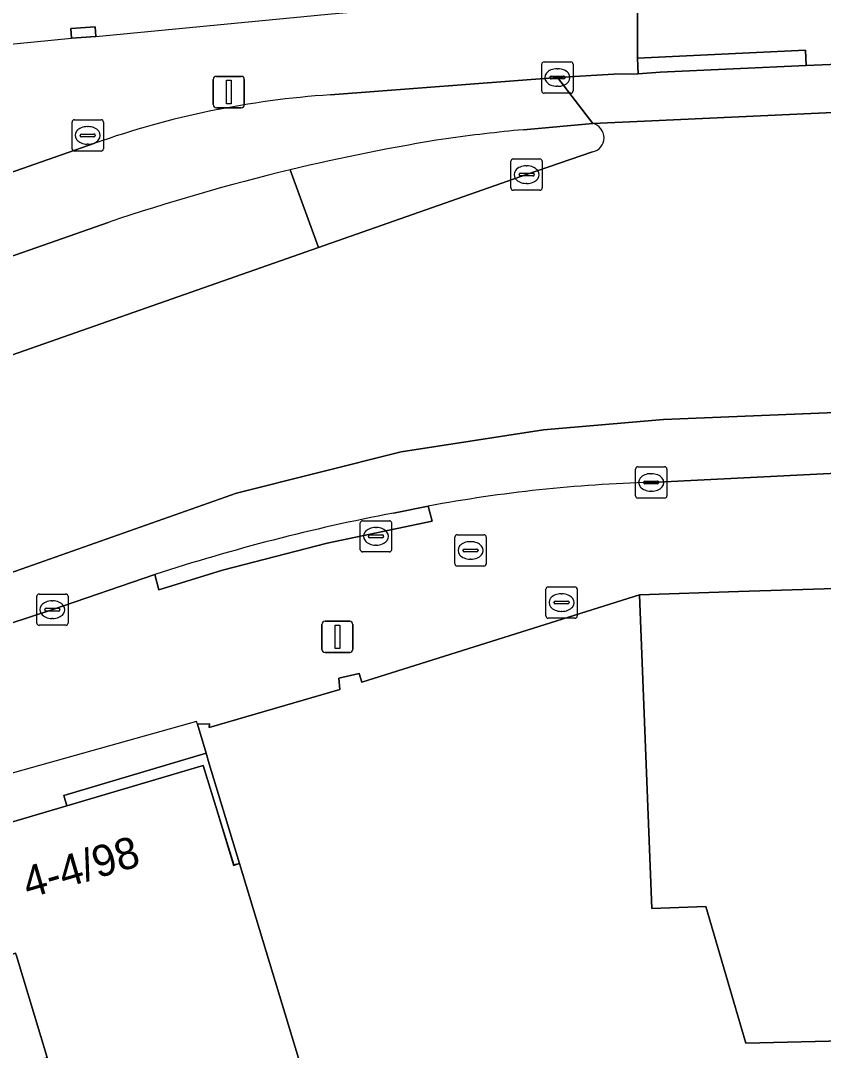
# Model space of a CAD drawing. Extents: x 161087 to 161926, y 382572 to 383873.
# Drawn here: x 161767.82 to 161793.45, y 382814.43 to 382847.32 of the extents above; entities that cross this region are included whole.
import ezdxf

# ---------------------------------------------------------------- set-up
doc = ezdxf.new("R2010")
doc.units = 0
for name, color, linetype in [('IMGEO_Brandkraan', 7, 'Continuous'), ('IMGEO_Erf', 7, 'Continuous'), ('IMGEO_Fietspad_gesloten', 7, 'Continuous'), ('IMGEO_Fietspad_open', 7, 'Continuous'), ('IMGEO_Kolk', 7, 'Continuous'), ('IMGEO_Lichtmast', 7, 'Continuous'), ('IMGEO_Muur', 7, 'Continuous'), ('IMGEO_Pand', 7, 'Continuous'), ('IMGEO_Pand_nummerreeks', 7, 'Continuous'), ('IMGEO_Pand_overbouw', 7, 'Continuous'), ('IMGEO_Rijbaan_lokaal_gesloten', 7, 'Continuous'), ('IMGEO_Rioolput', 7, 'Continuous'), ('IMGEO_Verkeerseiland_open', 7, 'Continuous'), ('IMGEO_Voetpad_open', 7, 'Continuous')]:
    doc.layers.add(name, color=color, linetype=linetype)

msp = doc.modelspace()

# ---------------------------------------------------------------- linework, layer by layer
at = {"layer": 'IMGEO_Brandkraan'}
for p, q in [((161781.688, 382829.974), (161781.688, 382830.826)), ((161781.763, 382830.9), (161782.615, 382830.9)), ((161782.689, 382830.826), (161782.689, 382829.974)), ((161781.947, 382830.394), (161781.947, 382830.406)), ((161781.99, 382830.443), (161782.388, 382830.443)), ((161782.176, 382830.68), (161782.201, 382830.68)), ((161782.431, 382830.406), (161782.431, 382830.394)), ((161782.385, 382830.357), (161781.987, 382830.357)), ((161782.199, 382830.12), (161782.174, 382830.12)), ((161782.615, 382829.9), (161781.763, 382829.9))]:
    msp.add_line(p, q, dxfattribs=at)
for points in [[(161781.688, 382829.974), (161781.688, 382830.826)], [(161781.763, 382830.9), (161782.615, 382830.9)], [(161782.689, 382830.826), (161782.689, 382829.974)], [(161782.615, 382829.9), (161781.763, 382829.9)]]:
    msp.add_lwpolyline(points, dxfattribs=at)
for centre, radius, start, end in [((161781.765, 382830.824), 0.0765, 91.552, 178.448), ((161781.765, 382830.824), 0.0765, 91.552, 178.448), ((161782.613, 382830.824), 0.0765, 1.552, 88.448), ((161782.613, 382830.824), 0.0765, 1.552, 88.448), ((161781.987, 382830.403), 0.0403, 85.8775, 175.7526), ((161781.984, 382830.393), 0.0366, 178.938, 274.7102), ((161782.388, 382830.4), 0.043, 264.8664, 352.4533), ((161782.392, 382830.405), 0.0386, 1.7309, 96.639), ((161781.765, 382829.976), 0.0765, 181.552, 268.448), ((161781.765, 382829.976), 0.0765, 181.552, 268.448), ((161782.613, 382829.976), 0.0765, 271.552, 358.448), ((161782.613, 382829.976), 0.0765, 271.552, 358.448)]:
    msp.add_arc(centre, radius, start, end, dxfattribs=at)
for centre, major_axis, ratio, start_param, end_param in [((161782.175, 382830.4), (-0.387, 0.002), 0.722429, 4.712389, 7.853982), ((161782.2, 382830.4), (-0.39, 0.002), 0.717154, 1.570796, 4.712389)]:
    msp.add_ellipse(centre, major_axis=major_axis, ratio=ratio, start_param=start_param, end_param=end_param, dxfattribs=at)
at = {"layer": 'IMGEO_Erf'}
msp.add_lwpolyline([(161794.957, 382814.762), (161790.979, 382814.663), (161789.696, 382819.03), (161787.977, 382818.963), (161787.585, 382828.984), (161778.716, 382826.192), (161778.629, 382826.473), (161777.988, 382826.317), (161778.016, 382825.956), (161773.84, 382824.74), (161773.86, 382824.86), (161773.468, 382824.848), (161773.744, 382823.924), (161773.845, 382823.588), (161774.81, 382820.403), (161779.113, 382806.206)], dxfattribs=at)
at = {"layer": 'IMGEO_Fietspad_gesloten'}
for points in [[(161783.876, 382843.836), (161786.091, 382844.033), (161784.962, 382845.502), (161777.714, 382844.949)], [(161770.191, 382843.404), (161741.681, 382833.418)], [(161742.093, 382830.806), (161743.191, 382831.256), (161763.899, 382838.518), (161770.624, 382840.877)]]:
    msp.add_lwpolyline(points, dxfattribs=at)
for centre, radius, start, end in [((161779.549, 382816.926), 28.083, 93.7463, 109.4647), ((161791.761, 382778.705), 65.665, 99.07353, 103.49757), ((161788.567, 382792.844), 51.207, 95.256, 98.0398), ((161792.763, 382775.16), 69.346, 103.61926, 108.61769)]:
    msp.add_arc(centre, radius, start, end, dxfattribs=at)
at = {"layer": 'IMGEO_Fietspad_open'}
for points in [[(161777.336, 382840.072), (161776.434, 382842.556)], [(161770.624, 382840.877), (161763.899, 382838.518), (161764.885, 382835.707), (161777.336, 382840.072)]]:
    msp.add_lwpolyline(points, dxfattribs=at)
msp.add_arc((161792.763, 382775.16), 69.346, 103.61926, 108.61769, dxfattribs=at)
at = {"layer": 'IMGEO_Kolk'}
for p, q in [((161784.461, 382845.076), (161784.461, 382845.928)), ((161784.536, 382846.002), (161785.388, 382846.002)), ((161785.462, 382845.928), (161785.462, 382845.076)), ((161784.72, 382845.496), (161784.72, 382845.508)), ((161784.763, 382845.545), (161785.161, 382845.545)), ((161784.949, 382845.782), (161784.974, 382845.782)), ((161785.204, 382845.508), (161785.204, 382845.496)), ((161785.158, 382845.459), (161784.76, 382845.459)), ((161784.972, 382845.222), (161784.947, 382845.222)), ((161785.388, 382845.002), (161784.536, 382845.002)), ((161769.467, 382843.229), (161769.467, 382844.081)), ((161769.542, 382844.155), (161770.394, 382844.155)), ((161769.955, 382843.935), (161769.98, 382843.935)), ((161770.468, 382844.081), (161770.468, 382843.229)), ((161769.726, 382843.649), (161769.726, 382843.661)), ((161770.164, 382843.612), (161769.766, 382843.612)), ((161769.769, 382843.698), (161770.167, 382843.698)), ((161770.21, 382843.661), (161770.21, 382843.649)), ((161769.978, 382843.375), (161769.953, 382843.375)), ((161770.394, 382843.155), (161769.542, 382843.155)), ((161783.552, 382842.901), (161784.404, 382842.901)), ((161783.477, 382841.975), (161783.477, 382842.827)), ((161783.965, 382842.681), (161783.99, 382842.681)), ((161784.478, 382842.827), (161784.478, 382841.975)), ((161783.736, 382842.395), (161783.736, 382842.407)), ((161784.174, 382842.358), (161783.776, 382842.358)), ((161783.779, 382842.444), (161784.177, 382842.444)), ((161784.22, 382842.407), (161784.22, 382842.395)), ((161784.404, 382841.901), (161783.552, 382841.901)), ((161783.988, 382842.121), (161783.963, 382842.121)), ((161787.455, 382832.145), (161787.455, 382832.997)), ((161787.53, 382833.071), (161788.382, 382833.071)), ((161788.456, 382832.997), (161788.456, 382832.145)), ((161787.943, 382832.851), (161787.968, 382832.851)), ((161787.714, 382832.565), (161787.714, 382832.577)), ((161788.152, 382832.528), (161787.754, 382832.528)), ((161787.757, 382832.614), (161788.155, 382832.614)), ((161788.198, 382832.577), (161788.198, 382832.565)), ((161788.382, 382832.071), (161787.53, 382832.071)), ((161787.966, 382832.291), (161787.941, 382832.291)), ((161784.593, 382828.308), (161784.593, 382829.16)), ((161784.668, 382829.234), (161785.52, 382829.234)), ((161785.594, 382829.16), (161785.594, 382828.308)), ((161768.338, 382828.082), (161768.338, 382828.934)), ((161768.413, 382829.008), (161769.265, 382829.008)), ((161768.826, 382828.788), (161768.851, 382828.788)), ((161769.339, 382828.934), (161769.339, 382828.082)), ((161784.852, 382828.728), (161784.852, 382828.74)), ((161784.895, 382828.777), (161785.293, 382828.777)), ((161785.081, 382829.014), (161785.106, 382829.014)), ((161785.336, 382828.74), (161785.336, 382828.728)), ((161768.597, 382828.502), (161768.597, 382828.514)), ((161769.035, 382828.465), (161768.637, 382828.465)), ((161768.64, 382828.551), (161769.038, 382828.551)), ((161769.081, 382828.514), (161769.081, 382828.502)), ((161785.29, 382828.691), (161784.892, 382828.691)), ((161785.104, 382828.454), (161785.079, 382828.454)), ((161768.849, 382828.228), (161768.824, 382828.228)), ((161785.52, 382828.234), (161784.668, 382828.234)), ((161769.265, 382828.008), (161768.413, 382828.008))]:
    msp.add_line(p, q, dxfattribs=at)
for points in [[(161784.461, 382845.076), (161784.461, 382845.928)], [(161784.536, 382846.002), (161785.388, 382846.002)], [(161785.462, 382845.928), (161785.462, 382845.076)], [(161785.388, 382845.002), (161784.536, 382845.002)], [(161769.467, 382843.229), (161769.467, 382844.081)], [(161769.542, 382844.155), (161770.394, 382844.155)], [(161770.468, 382844.081), (161770.468, 382843.229)], [(161770.394, 382843.155), (161769.542, 382843.155)], [(161783.552, 382842.901), (161784.404, 382842.901)], [(161783.477, 382841.975), (161783.477, 382842.827)], [(161784.478, 382842.827), (161784.478, 382841.975)], [(161784.404, 382841.901), (161783.552, 382841.901)], [(161787.455, 382832.145), (161787.455, 382832.997)], [(161787.53, 382833.071), (161788.382, 382833.071)], [(161788.456, 382832.997), (161788.456, 382832.145)], [(161788.382, 382832.071), (161787.53, 382832.071)], [(161784.593, 382828.308), (161784.593, 382829.16)], [(161784.668, 382829.234), (161785.52, 382829.234)], [(161785.594, 382829.16), (161785.594, 382828.308)], [(161768.338, 382828.082), (161768.338, 382828.934)], [(161768.413, 382829.008), (161769.265, 382829.008)], [(161769.339, 382828.934), (161769.339, 382828.082)], [(161785.52, 382828.234), (161784.668, 382828.234)], [(161769.265, 382828.008), (161768.413, 382828.008)]]:
    msp.add_lwpolyline(points, dxfattribs=at)
for centre, radius, start, end in [((161784.538, 382845.926), 0.0765, 91.552, 178.448), ((161784.538, 382845.926), 0.0765, 91.552, 178.448), ((161785.386, 382845.926), 0.0765, 1.552, 88.448), ((161785.386, 382845.926), 0.0765, 1.552, 88.448), ((161784.76, 382845.505), 0.0403, 85.8775, 175.7526), ((161784.757, 382845.495), 0.0366, 178.938, 274.7102), ((161785.161, 382845.502), 0.043, 264.8664, 352.4533), ((161785.165, 382845.507), 0.0386, 1.7309, 96.639), ((161784.538, 382845.078), 0.0765, 181.552, 268.448), ((161784.538, 382845.078), 0.0765, 181.552, 268.448), ((161785.386, 382845.078), 0.0765, 271.552, 358.448), ((161785.386, 382845.078), 0.0765, 271.552, 358.448), ((161769.544, 382844.079), 0.0765, 91.552, 178.448), ((161769.544, 382844.079), 0.0765, 91.552, 178.448), ((161770.392, 382844.079), 0.0765, 1.552, 88.448), ((161770.392, 382844.079), 0.0765, 1.552, 88.448), ((161769.766, 382843.658), 0.0403, 85.8775, 175.7526), ((161769.763, 382843.648), 0.0366, 178.938, 274.7102), ((161770.167, 382843.655), 0.043, 264.8664, 352.4533), ((161770.171, 382843.66), 0.0386, 1.7309, 96.639), ((161769.544, 382843.231), 0.0765, 181.552, 268.448), ((161769.544, 382843.231), 0.0765, 181.552, 268.448), ((161770.392, 382843.231), 0.0765, 271.552, 358.448), ((161770.392, 382843.231), 0.0765, 271.552, 358.448), ((161783.554, 382842.825), 0.0765, 91.552, 178.448), ((161783.554, 382842.825), 0.0765, 91.552, 178.448), ((161784.402, 382842.825), 0.0765, 1.552, 88.448), ((161784.402, 382842.825), 0.0765, 1.552, 88.448), ((161783.776, 382842.404), 0.0403, 85.8775, 175.7526), ((161783.773, 382842.394), 0.0366, 178.938, 274.7102), ((161784.177, 382842.401), 0.043, 264.8664, 352.4533), ((161784.181, 382842.406), 0.0386, 1.7309, 96.639), ((161783.554, 382841.977), 0.0765, 181.552, 268.448), ((161783.554, 382841.977), 0.0765, 181.552, 268.448), ((161784.402, 382841.977), 0.0765, 271.552, 358.448), ((161784.402, 382841.977), 0.0765, 271.552, 358.448), ((161787.532, 382832.995), 0.0765, 91.552, 178.448), ((161787.532, 382832.995), 0.0765, 91.552, 178.448), ((161788.38, 382832.995), 0.0765, 1.552, 88.448), ((161788.38, 382832.995), 0.0765, 1.552, 88.448), ((161787.754, 382832.574), 0.0403, 85.8775, 175.7526), ((161787.751, 382832.564), 0.0366, 178.938, 274.7102), ((161788.155, 382832.571), 0.043, 264.8664, 352.4533), ((161788.159, 382832.576), 0.0386, 1.7309, 96.639), ((161787.532, 382832.147), 0.0765, 181.552, 268.448), ((161787.532, 382832.147), 0.0765, 181.552, 268.448), ((161788.38, 382832.147), 0.0765, 271.552, 358.448), ((161788.38, 382832.147), 0.0765, 271.552, 358.448), ((161784.67, 382829.158), 0.0765, 91.552, 178.448), ((161784.67, 382829.158), 0.0765, 91.552, 178.448), ((161785.518, 382829.158), 0.0765, 1.552, 88.448), ((161785.518, 382829.158), 0.0765, 1.552, 88.448), ((161768.415, 382828.932), 0.0765, 91.552, 178.448), ((161768.415, 382828.932), 0.0765, 91.552, 178.448), ((161769.263, 382828.932), 0.0765, 1.552, 88.448), ((161769.263, 382828.932), 0.0765, 1.552, 88.448), ((161784.892, 382828.737), 0.0403, 85.8775, 175.7526), ((161784.889, 382828.727), 0.0366, 178.938, 274.7102), ((161785.293, 382828.734), 0.043, 264.8664, 352.4533), ((161785.297, 382828.739), 0.0386, 1.7309, 96.639), ((161768.637, 382828.511), 0.0403, 85.8775, 175.7526), ((161768.634, 382828.501), 0.0366, 178.938, 274.7102), ((161769.038, 382828.508), 0.043, 264.8664, 352.4533), ((161769.042, 382828.513), 0.0386, 1.7309, 96.639), ((161768.415, 382828.084), 0.0765, 181.552, 268.448), ((161768.415, 382828.084), 0.0765, 181.552, 268.448), ((161769.263, 382828.084), 0.0765, 271.552, 358.448), ((161769.263, 382828.084), 0.0765, 271.552, 358.448), ((161784.67, 382828.31), 0.0765, 181.552, 268.448), ((161784.67, 382828.31), 0.0765, 181.552, 268.448), ((161785.518, 382828.31), 0.0765, 271.552, 358.448), ((161785.518, 382828.31), 0.0765, 271.552, 358.448)]:
    msp.add_arc(centre, radius, start, end, dxfattribs=at)
for centre, major_axis, ratio, start_param, end_param in [((161784.948, 382845.502), (-0.387, 0.002), 0.722429, 4.712389, 7.853982), ((161784.973, 382845.502), (-0.39, 0.002), 0.717154, 1.570796, 4.712389), ((161769.954, 382843.655), (-0.387, 0.002), 0.722429, 4.712389, 7.853982), ((161769.979, 382843.655), (-0.39, 0.002), 0.717154, 1.570796, 4.712389), ((161783.964, 382842.401), (-0.387, 0.002), 0.722429, 4.712389, 7.853982), ((161783.989, 382842.401), (-0.39, 0.002), 0.717154, 1.570796, 4.712389), ((161787.942, 382832.571), (-0.387, 0.002), 0.722429, 4.712389, 7.853982), ((161787.967, 382832.571), (-0.39, 0.002), 0.717154, 1.570796, 4.712389), ((161768.825, 382828.508), (-0.387, 0.002), 0.722429, 4.712389, 7.853982), ((161768.85, 382828.508), (-0.39, 0.002), 0.717154, 1.570796, 4.712389), ((161785.08, 382828.734), (-0.387, 0.002), 0.722429, 4.712389, 7.853982), ((161785.105, 382828.734), (-0.39, 0.002), 0.717154, 1.570796, 4.712389)]:
    msp.add_ellipse(centre, major_axis=major_axis, ratio=ratio, start_param=start_param, end_param=end_param, dxfattribs=at)
at = {"layer": 'IMGEO_Lichtmast'}
for p, q in [((161774.075, 382845.539), (161774.865, 382845.539)), ((161774.865, 382845.539), (161774.075, 382845.539)), ((161773.975, 382844.639), (161773.975, 382845.439)), ((161773.975, 382845.439), (161773.975, 382844.639)), ((161774.965, 382845.439), (161774.965, 382844.639)), ((161774.965, 382844.639), (161774.965, 382845.439)), ((161774.865, 382844.539), (161774.075, 382844.539)), ((161774.075, 382844.539), (161774.865, 382844.539)), ((161777.543, 382828.138), (161778.333, 382828.138)), ((161778.333, 382828.138), (161777.543, 382828.138)), ((161777.443, 382827.238), (161777.443, 382828.038)), ((161777.443, 382828.038), (161777.443, 382827.238)), ((161778.433, 382828.038), (161778.433, 382827.238)), ((161778.433, 382827.238), (161778.433, 382828.038)), ((161778.333, 382827.138), (161777.543, 382827.138)), ((161777.543, 382827.138), (161778.333, 382827.138))]:
    msp.add_line(p, q, dxfattribs=at)
for points in [[(161774.395, 382845.414), (161774.545, 382845.414), (161774.545, 382844.664), (161774.395, 382844.664), (161774.395, 382845.414)], [(161777.863, 382828.013), (161778.013, 382828.013), (161778.013, 382827.263), (161777.863, 382827.263), (161777.863, 382828.013)]]:
    msp.add_lwpolyline(points, dxfattribs=at)
for centre, start, end in [((161774.075, 382845.439), 90, 180), ((161774.075, 382845.439), 90, 180), ((161774.865, 382845.439), 0, 90), ((161774.865, 382845.439), 360, 90), ((161774.075, 382844.639), 180, 270), ((161774.075, 382844.639), 180, 270), ((161774.865, 382844.639), 270, 0), ((161774.865, 382844.639), 270, 0), ((161777.543, 382828.038), 90, 180), ((161777.543, 382828.038), 90, 180), ((161778.333, 382828.038), 0, 90), ((161778.333, 382828.038), 360, 90), ((161777.543, 382827.238), 180, 270), ((161777.543, 382827.238), 180, 270), ((161778.333, 382827.238), 270, 0), ((161778.333, 382827.238), 270, 0)]:
    msp.add_arc(centre, 0.1, start, end, dxfattribs=at)
at = {"layer": 'IMGEO_Muur'}
msp.add_lwpolyline([(161773.845, 382823.588), (161773.744, 382823.924), (161769.205, 382822.573), (161769.297, 382822.242), (161773.652, 382823.531), (161774.63, 382820.361), (161774.81, 382820.403)], close=True, dxfattribs=at)
at = {"layer": 'IMGEO_Pand'}
for points in [[(161770.223, 382846.812), (161770.201, 382847.122), (161769.427, 382847.066), (161769.449, 382846.756)], [(161800.95, 382828.783), (161800.928, 382829.412), (161800.329, 382829.386), (161790.746, 382829.084), (161787.585, 382828.984), (161787.977, 382818.963), (161789.696, 382819.03), (161790.979, 382814.663), (161794.957, 382814.762), (161794.798, 382819.842), (161801.26, 382820.026), (161801.106, 382824.375)], [(161774.81, 382820.403), (161774.63, 382820.361), (161773.652, 382823.531), (161769.297, 382822.242), (161765.834, 382821.218), (161765.388, 382822.546), (161765.346, 382822.671), (161765.152, 382822.617), (161765.13, 382816.764), (161767.666, 382817.533), (161767.689, 382817.455), (161768.675, 382814.202), (161771.772, 382803.981), (161779.113, 382806.206)], [(161767.527, 382813.855), (161768.675, 382814.202), (161767.689, 382817.455), (161767.666, 382817.533), (161765.13, 382816.764), (161765.152, 382822.617), (161764.869, 382822.537), (161764.841, 382822.53), (161764.78, 382822.713), (161741.914, 382815.103), (161737.983, 382813.795), (161737.9, 382813.764), (161739.444, 382809.112), (161750.203, 382808.397), (161758.096, 382808.012), (161757.768, 382809.112), (161758.841, 382809.432), (161760.805, 382810.018), (161760.931, 382809.597), (161765.771, 382811.063), (161765.144, 382813.132)]]:
    msp.add_lwpolyline(points, close=True, dxfattribs=at)
at = {"layer": 'IMGEO_Pand_overbouw'}
for points in [[(161776.863, 382847.452), (161777.628, 382847.525), (161784.52, 382848.144), (161784.334, 382850.091), (161755.019, 382847.28), (161755.217, 382845.219), (161762.07, 382846.033), (161762.826, 382846.107), (161769.449, 382846.756), (161770.223, 382846.812)], [(161773.652, 382823.531), (161774.622, 382820.343), (161774.81, 382820.403), (161773.744, 382823.924), (161773.468, 382824.848), (161773.441, 382824.94), (161765.346, 382822.671), (161765.388, 382822.546), (161765.834, 382821.218)]]:
    msp.add_lwpolyline(points, close=True, dxfattribs=at)
at = {"layer": 'IMGEO_Rijbaan_lokaal_gesloten'}
for points in [[(161862.869, 382848.994), (161854.439, 382848.685), (161832.263, 382847.644), (161825.44, 382847.308), (161823.504, 382847.238), (161802.492, 382846.312), (161795.948, 382846.019), (161792.902, 382845.883), (161788.246, 382845.674), (161787.54, 382845.621), (161786.758, 382845.61), (161784.962, 382845.502), (161786.091, 382844.033), (161787.742, 382844.105), (161807.883, 382845.036), (161855.93, 382847.19)], [(161856.563, 382842.678), (161855.679, 382842.542), (161855.707, 382842.799), (161855.93, 382847.19), (161807.883, 382845.036), (161787.742, 382844.105), (161786.091, 382844.033)], [(161786.082, 382843.125), (161783.978, 382842.401), (161777.336, 382840.072), (161764.885, 382835.707), (161764.683, 382835.636), (161752.01, 382831.223), (161741.488, 382827.556), (161736.346, 382825.698), (161735.002, 382825.222), (161737.362, 382819.209), (161767.109, 382829.547), (161774.717, 382832.23), (161779.972, 382833.544), (161784.515, 382834.256), (161788.346, 382834.584), (161795.133, 382834.857), (161826.222, 382836.445), (161841.766, 382837.156)], [(161862.326, 382835.817), (161858.94, 382837.052), (161855.272, 382837.15), (161841.766, 382837.156), (161826.222, 382836.445), (161795.133, 382834.857), (161788.346, 382834.584), (161784.515, 382834.256), (161779.972, 382833.544), (161774.717, 382832.23), (161767.109, 382829.547), (161737.362, 382819.209), (161737.856, 382817.95), (161766.768, 382827.835), (161768.826, 382828.505), (161772.113, 382829.631)], [(161787.956, 382832.571), (161800.222, 382833.189), (161817.761, 382834.014), (161830.942, 382834.589), (161842.321, 382835.109), (161844.339, 382835.171)], [(161779.727, 382831.594), (161780.839, 382831.816)]]:
    msp.add_lwpolyline(points, dxfattribs=at)
for centre, radius, start, end in [((161785.986, 382843.58), 0.465, 281.923, 76.9412), ((161789.206, 382786.866), 45.722, 91.5666, 100.5444), ((161791.656, 382769.575), 63.156, 100.88788, 108.02585)]:
    msp.add_arc(centre, radius, start, end, dxfattribs=at)
at = {"layer": 'IMGEO_Rioolput'}
for p, q in [((161778.744, 382831.35), (161779.596, 382831.35)), ((161778.669, 382830.424), (161778.669, 382831.276)), ((161779.157, 382831.13), (161779.182, 382831.13)), ((161779.67, 382831.276), (161779.67, 382830.424)), ((161778.928, 382830.844), (161778.928, 382830.856)), ((161779.366, 382830.807), (161778.968, 382830.807)), ((161778.971, 382830.893), (161779.369, 382830.893)), ((161779.412, 382830.856), (161779.412, 382830.844)), ((161779.18, 382830.57), (161779.155, 382830.57)), ((161779.596, 382830.35), (161778.744, 382830.35))]:
    msp.add_line(p, q, dxfattribs=at)
for points in [[(161778.744, 382831.35), (161779.596, 382831.35)], [(161778.669, 382830.424), (161778.669, 382831.276)], [(161779.67, 382831.276), (161779.67, 382830.424)], [(161779.596, 382830.35), (161778.744, 382830.35)]]:
    msp.add_lwpolyline(points, dxfattribs=at)
for centre, radius, start, end in [((161778.746, 382831.274), 0.0765, 91.552, 178.448), ((161778.746, 382831.274), 0.0765, 91.552, 178.448), ((161779.594, 382831.274), 0.0765, 1.552, 88.448), ((161779.594, 382831.274), 0.0765, 1.552, 88.448), ((161778.968, 382830.853), 0.0403, 85.8775, 175.7526), ((161778.965, 382830.843), 0.0366, 178.938, 274.7102), ((161779.369, 382830.85), 0.043, 264.8664, 352.4533), ((161779.373, 382830.855), 0.0386, 1.7309, 96.639), ((161778.746, 382830.426), 0.0765, 181.552, 268.448), ((161778.746, 382830.426), 0.0765, 181.552, 268.448), ((161779.594, 382830.426), 0.0765, 271.552, 358.448), ((161779.594, 382830.426), 0.0765, 271.552, 358.448)]:
    msp.add_arc(centre, radius, start, end, dxfattribs=at)
for centre, major_axis, ratio, start_param, end_param in [((161779.156, 382830.85), (-0.387, 0.002), 0.722429, 4.712389, 7.853982), ((161779.181, 382830.85), (-0.39, 0.002), 0.717154, 1.570796, 4.712389)]:
    msp.add_ellipse(centre, major_axis=major_axis, ratio=ratio, start_param=start_param, end_param=end_param, dxfattribs=at)
at = {"layer": 'IMGEO_Verkeerseiland_open'}
for points in [[(161786.091, 382844.033), (161783.876, 382843.836)], [(161783.978, 382842.401), (161786.082, 382843.125)], [(161776.434, 382842.556), (161777.336, 382840.072), (161783.978, 382842.401)]]:
    msp.add_lwpolyline(points, dxfattribs=at)
for centre, radius, start, end in [((161785.986, 382843.58), 0.465, 281.923, 76.9412), ((161791.761, 382778.705), 65.665, 99.07353, 103.49757), ((161788.567, 382792.844), 51.207, 95.256, 98.0398)]:
    msp.add_arc(centre, radius, start, end, dxfattribs=at)
at = {"layer": 'IMGEO_Voetpad_open'}
for points in [[(161833.32, 382850.708), (161793.173, 382849.087), (161792.432, 382849.01), (161787.523, 382848.445), (161787.516, 382846.12), (161792.878, 382846.381), (161792.902, 382845.883), (161795.948, 382846.019)], [(161777.714, 382844.949), (161784.962, 382845.502), (161786.758, 382845.61), (161787.54, 382845.621), (161787.516, 382846.12), (161787.523, 382848.445), (161784.52, 382848.144), (161784.334, 382850.091), (161755.019, 382847.28), (161755.217, 382845.219), (161752.2, 382844.92), (161742.7, 382845.123), (161742.678, 382843.14), (161742.655, 382841.135), (161741.172, 382835.713)], [(161741.859, 382834.108), (161741.681, 382833.418), (161770.191, 382843.404)], [(161817.761, 382834.014), (161800.222, 382833.189), (161787.956, 382832.571)], [(161780.839, 382831.816), (161780.96, 382831.331), (161777.608, 382830.636), (161774.275, 382829.772), (161772.234, 382829.146), (161772.113, 382829.631), (161768.826, 382828.505), (161766.768, 382827.835)], [(161772.113, 382829.631), (161772.234, 382829.146), (161774.275, 382829.772), (161777.608, 382830.636), (161780.96, 382831.331), (161780.839, 382831.816), (161779.727, 382831.594)], [(161741.914, 382815.103), (161764.78, 382822.713), (161764.841, 382822.53), (161764.869, 382822.537), (161765.152, 382822.617), (161765.346, 382822.671), (161765.388, 382822.546), (161765.834, 382821.218), (161769.297, 382822.242), (161769.205, 382822.573), (161773.744, 382823.924), (161773.468, 382824.848), (161773.86, 382824.86), (161773.84, 382824.74), (161778.016, 382825.956), (161777.988, 382826.317), (161778.629, 382826.473), (161778.716, 382826.192), (161787.585, 382828.984), (161790.746, 382829.084), (161800.329, 382829.386)]]:
    msp.add_lwpolyline(points, dxfattribs=at)
for points in [[(161769.427, 382847.066), (161770.201, 382847.122), (161770.223, 382846.812), (161769.449, 382846.756)], [(161787.54, 382845.621), (161788.246, 382845.674), (161792.902, 382845.883), (161792.878, 382846.381), (161787.516, 382846.12)]]:
    msp.add_lwpolyline(points, close=True, dxfattribs=at)
for centre, radius, start, end in [((161779.549, 382816.926), 28.083, 93.7463, 109.4647), ((161789.206, 382786.866), 45.722, 91.5666, 100.5444), ((161791.656, 382769.575), 63.156, 100.88788, 108.02585)]:
    msp.add_arc(centre, radius, start, end, dxfattribs=at)

# ---------------------------------------------------------------- texts
at = {"layer": 'IMGEO_Pand_nummerreeks'}
msp.add_text('4-4/98', height=1, rotation=16.2892, dxfattribs=at).set_placement((161768.064, 382819.28))

doc.saveas('drawing.dxf')
